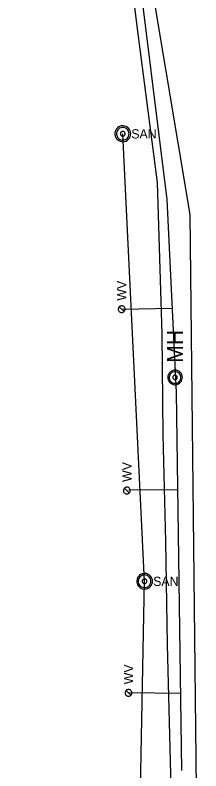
# Model space of a CAD drawing. Extents: x 596028 to 606371, y 330010 to 403088.
# Drawn here: x 604775.5 to 604853.1, y 332049.2 to 332364 of the extents above; entities that cross this region are included whole.
import ezdxf

# ---------------------------------------------------------------- set-up
doc = ezdxf.new("R2010")
doc.units = 0
for name, color, linetype in [('E_UTL_G_UG', 7, 'Continuous'), ('E_UTL_SAN_MH', 7, 'Continuous'), ('E_UTL_SAN_UG', 7, 'Continuous'), ('E_UTL_W', 7, 'Continuous'), ('E_UTL_W_MH', 7, 'Continuous'), ('E_UTL_W_UG', 7, 'Continuous')]:
    doc.layers.add(name, color=color, linetype=linetype)

msp = doc.modelspace()

# ---------------------------------------------------------------- linework, layer by layer
at = {"layer": 'E_UTL_G_UG'}
msp.add_lwpolyline([(604775.55, 331850.28), (604782.88, 331849.84), (604813.11, 331848.32), (604833.71, 331846.3), (604837.08, 331886.64), (604839.03, 331930.43), (604839.41, 331959.55), (604839.41, 331985.27), (604840.59, 332047.8), (604839.11, 332101.83), (604838.47, 332144.72), (604837.35, 332189.15), (604836.96, 332231.16), (604835.01, 332294.2), (604826.46, 332359.31), (604815.87, 332444.5)], dxfattribs=at)
at = {"layer": 'E_UTL_SAN_MH'}
for points in [[(604823.78, 332314.55), (604823.72, 332315.17), (604823.54, 332315.77), (604823.25, 332316.33), (604822.87, 332316.82), (604822.39, 332317.23), (604821.85, 332317.55), (604821.26, 332317.75), (604820.64, 332317.84), (604820.01, 332317.81), (604819.4, 332317.66), (604818.83, 332317.4), (604818.32, 332317.04), (604817.88, 332316.59), (604817.54, 332316.06), (604817.31, 332315.48), (604817.19, 332314.86), (604817.19, 332314.23), (604817.31, 332313.62), (604817.54, 332313.03), (604817.88, 332312.51), (604818.32, 332312.05), (604818.83, 332311.69), (604819.4, 332311.43), (604820.01, 332311.28), (604820.64, 332311.25), (604821.26, 332311.34), (604821.85, 332311.54), (604822.39, 332311.86), (604822.87, 332312.27), (604823.25, 332312.76), (604823.54, 332313.32), (604823.72, 332313.92), (604823.78, 332314.55)], [(604823.12, 332314.55), (604823.07, 332315.05), (604822.93, 332315.53), (604822.7, 332315.97), (604822.39, 332316.37), (604822.01, 332316.7), (604821.57, 332316.95), (604821.1, 332317.11), (604820.6, 332317.18), (604820.1, 332317.16), (604819.61, 332317.04), (604819.16, 332316.83), (604818.75, 332316.54), (604818.4, 332316.18), (604818.13, 332315.76), (604817.94, 332315.29), (604817.85, 332314.8), (604817.85, 332314.29), (604817.94, 332313.8), (604818.13, 332313.34), (604818.4, 332312.91), (604818.75, 332312.55), (604819.16, 332312.26), (604819.61, 332312.05), (604820.1, 332311.93), (604820.6, 332311.91), (604821.1, 332311.98), (604821.57, 332312.14), (604822.01, 332312.4), (604822.39, 332312.72), (604822.7, 332313.12), (604822.93, 332313.56), (604823.07, 332314.05), (604823.12, 332314.55)], [(604821.47, 332314.55), (604821.45, 332314.73), (604821.4, 332314.91), (604821.31, 332315.08), (604821.19, 332315.23), (604821.05, 332315.35), (604820.89, 332315.45), (604820.71, 332315.51), (604820.53, 332315.53), (604820.34, 332315.53), (604820.15, 332315.48), (604819.98, 332315.4), (604819.83, 332315.29), (604819.7, 332315.16), (604819.6, 332315), (604819.53, 332314.82), (604819.49, 332314.64), (604819.49, 332314.45), (604819.53, 332314.27), (604819.6, 332314.09), (604819.7, 332313.93), (604819.83, 332313.8), (604819.98, 332313.69), (604820.15, 332313.61), (604820.34, 332313.57), (604820.53, 332313.56), (604820.71, 332313.58), (604820.89, 332313.64), (604821.05, 332313.74), (604821.19, 332313.86), (604821.31, 332314.01), (604821.4, 332314.18), (604821.45, 332314.36), (604821.47, 332314.55)], [(604832.89, 332128.15), (604832.83, 332128.78), (604832.66, 332129.38), (604832.37, 332129.94), (604831.98, 332130.43), (604831.51, 332130.84), (604830.96, 332131.15), (604830.37, 332131.36), (604829.75, 332131.45), (604829.12, 332131.42), (604828.51, 332131.27), (604827.94, 332131.01), (604827.43, 332130.65), (604827, 332130.19), (604826.66, 332129.67), (604826.43, 332129.08), (604826.31, 332128.47), (604826.31, 332127.84), (604826.43, 332127.22), (604826.66, 332126.64), (604827, 332126.11), (604827.43, 332125.66), (604827.94, 332125.3), (604828.51, 332125.03), (604829.12, 332124.89), (604829.75, 332124.86), (604830.37, 332124.95), (604830.96, 332125.15), (604831.51, 332125.46), (604831.98, 332125.88), (604832.37, 332126.37), (604832.66, 332126.93), (604832.83, 332127.53), (604832.89, 332128.15)], [(604832.23, 332128.15), (604832.19, 332128.65), (604832.04, 332129.13), (604831.81, 332129.58), (604831.5, 332129.97), (604831.13, 332130.3), (604830.69, 332130.55), (604830.22, 332130.72), (604829.72, 332130.79), (604829.22, 332130.77), (604828.73, 332130.65), (604828.27, 332130.44), (604827.87, 332130.15), (604827.52, 332129.78), (604827.25, 332129.36), (604827.06, 332128.9), (604826.97, 332128.4), (604826.97, 332127.9), (604827.06, 332127.41), (604827.25, 332126.94), (604827.52, 332126.52), (604827.87, 332126.16), (604828.27, 332125.87), (604828.73, 332125.66), (604829.22, 332125.54), (604829.72, 332125.52), (604830.22, 332125.59), (604830.69, 332125.75), (604831.13, 332126), (604831.5, 332126.33), (604831.81, 332126.73), (604832.04, 332127.17), (604832.19, 332127.65), (604832.23, 332128.15)], [(604830.58, 332128.15), (604830.57, 332128.34), (604830.51, 332128.52), (604830.43, 332128.69), (604830.31, 332128.84), (604830.17, 332128.96), (604830.01, 332129.05), (604829.83, 332129.11), (604829.64, 332129.14), (604829.45, 332129.13), (604829.27, 332129.09), (604829.1, 332129.01), (604828.95, 332128.9), (604828.82, 332128.76), (604828.71, 332128.61), (604828.64, 332128.43), (604828.61, 332128.25), (604828.61, 332128.06), (604828.64, 332127.87), (604828.71, 332127.7), (604828.82, 332127.54), (604828.95, 332127.4), (604829.1, 332127.3), (604829.27, 332127.22), (604829.45, 332127.17), (604829.64, 332127.16), (604829.83, 332127.19), (604830.01, 332127.25), (604830.17, 332127.35), (604830.31, 332127.47), (604830.43, 332127.62), (604830.51, 332127.78), (604830.57, 332127.97), (604830.58, 332128.15)]]:
    msp.add_lwpolyline(points, dxfattribs=at)
at = {"layer": 'E_UTL_SAN_UG'}
for p, q in [((604829.59, 332128.15), (604820.48, 332314.54)), ((604824.4, 331859.94), (604829.59, 332128.15))]:
    msp.add_line(p, q, dxfattribs=at)
at = {"layer": 'E_UTL_W'}
for points in [[(604820.03, 332242.9), (604819.76, 332242.88), (604819.5, 332242.8), (604819.26, 332242.68), (604819.05, 332242.51), (604818.87, 332242.3), (604818.73, 332242.07), (604818.64, 332241.81), (604818.61, 332241.54), (604818.62, 332241.27), (604818.68, 332241.01), (604818.8, 332240.76), (604818.95, 332240.54), (604819.15, 332240.35), (604819.38, 332240.21), (604819.63, 332240.11), (604819.89, 332240.06), (604820.17, 332240.06), (604820.43, 332240.11), (604820.68, 332240.21), (604820.91, 332240.35), (604821.11, 332240.54), (604821.27, 332240.76), (604821.38, 332241.01), (604821.44, 332241.27), (604821.45, 332241.54), (604821.42, 332241.81), (604821.33, 332242.07), (604821.19, 332242.3), (604821.01, 332242.51), (604820.8, 332242.68), (604820.56, 332242.8), (604820.3, 332242.88), (604820.03, 332242.9)], [(604821.04, 332240.47), (604819.02, 332242.48)], [(604822.2, 332167.37), (604821.93, 332167.35), (604821.67, 332167.27), (604821.43, 332167.15), (604821.22, 332166.98), (604821.04, 332166.77), (604820.9, 332166.54), (604820.81, 332166.28), (604820.78, 332166.01), (604820.79, 332165.74), (604820.85, 332165.48), (604820.97, 332165.23), (604821.12, 332165.01), (604821.32, 332164.82), (604821.55, 332164.68), (604821.8, 332164.58), (604822.06, 332164.53), (604822.34, 332164.53), (604822.6, 332164.58), (604822.85, 332164.68), (604823.08, 332164.82), (604823.28, 332165.01), (604823.44, 332165.23), (604823.55, 332165.48), (604823.61, 332165.74), (604823.62, 332166.01), (604823.59, 332166.28), (604823.5, 332166.54), (604823.36, 332166.77), (604823.18, 332166.98), (604822.97, 332167.15), (604822.73, 332167.27), (604822.47, 332167.35), (604822.2, 332167.37)], [(604823.21, 332164.94), (604821.19, 332166.95)], [(604822.87, 332083.1), (604822.6, 332083.08), (604822.34, 332083), (604822.1, 332082.88), (604821.89, 332082.71), (604821.71, 332082.5), (604821.57, 332082.27), (604821.48, 332082.01), (604821.45, 332081.74), (604821.46, 332081.47), (604821.52, 332081.21), (604821.64, 332080.96), (604821.79, 332080.74), (604821.99, 332080.56), (604822.22, 332080.41), (604822.47, 332080.31), (604822.73, 332080.26), (604823.01, 332080.26), (604823.27, 332080.31), (604823.52, 332080.41), (604823.75, 332080.56), (604823.95, 332080.74), (604824.11, 332080.96), (604824.22, 332081.21), (604824.28, 332081.47), (604824.29, 332081.74), (604824.26, 332082.01), (604824.17, 332082.27), (604824.03, 332082.5), (604823.85, 332082.71), (604823.64, 332082.88), (604823.4, 332083), (604823.14, 332083.08), (604822.87, 332083.1)], [(604823.88, 332080.67), (604821.86, 332082.68)]]:
    msp.add_lwpolyline(points, dxfattribs=at)
at = {"layer": 'E_UTL_W_MH'}
for points in [[(604842.31, 332216.1), (604841.73, 332216.04), (604841.17, 332215.88), (604840.66, 332215.62), (604840.2, 332215.26), (604839.82, 332214.82), (604839.53, 332214.31), (604839.34, 332213.76), (604839.26, 332213.19), (604839.28, 332212.61), (604839.42, 332212.05), (604839.66, 332211.52), (604840, 332211.04), (604840.42, 332210.64), (604840.91, 332210.33), (604841.45, 332210.11), (604842.02, 332210), (604842.6, 332210), (604843.17, 332210.11), (604843.71, 332210.33), (604844.2, 332210.64), (604844.62, 332211.04), (604844.95, 332211.52), (604845.2, 332212.05), (604845.33, 332212.61), (604845.36, 332213.19), (604845.28, 332213.76), (604845.09, 332214.31), (604844.8, 332214.82), (604844.42, 332215.26), (604843.96, 332215.62), (604843.44, 332215.88), (604842.89, 332216.04), (604842.31, 332216.1)], [(604842.31, 332215.49), (604841.84, 332215.44), (604841.4, 332215.31), (604840.99, 332215.1), (604840.62, 332214.81), (604840.32, 332214.46), (604840.08, 332214.06), (604839.93, 332213.62), (604839.87, 332213.16), (604839.89, 332212.7), (604840, 332212.25), (604840.19, 332211.82), (604840.46, 332211.44), (604840.8, 332211.12), (604841.19, 332210.87), (604841.62, 332210.7), (604842.08, 332210.61), (604842.54, 332210.61), (604843, 332210.7), (604843.43, 332210.87), (604843.82, 332211.12), (604844.15, 332211.44), (604844.42, 332211.82), (604844.62, 332212.25), (604844.73, 332212.7), (604844.75, 332213.16), (604844.68, 332213.62), (604844.53, 332214.06), (604844.3, 332214.46), (604843.99, 332214.81), (604843.63, 332215.1), (604843.22, 332215.31), (604842.77, 332215.44), (604842.31, 332215.49)], [(604842.31, 332213.96), (604842.13, 332213.94), (604841.97, 332213.9), (604841.81, 332213.82), (604841.67, 332213.71), (604841.56, 332213.58), (604841.47, 332213.43), (604841.42, 332213.26), (604841.39, 332213.09), (604841.4, 332212.91), (604841.44, 332212.74), (604841.51, 332212.59), (604841.61, 332212.44), (604841.74, 332212.32), (604841.89, 332212.23), (604842.05, 332212.17), (604842.22, 332212.13), (604842.39, 332212.13), (604842.57, 332212.17), (604842.73, 332212.23), (604842.87, 332212.32), (604843, 332212.44), (604843.1, 332212.59), (604843.17, 332212.74), (604843.21, 332212.91), (604843.22, 332213.09), (604843.2, 332213.26), (604843.14, 332213.43), (604843.05, 332213.58), (604842.94, 332213.71), (604842.8, 332213.82), (604842.65, 332213.9), (604842.48, 332213.94), (604842.31, 332213.96)]]:
    msp.add_lwpolyline(points, dxfattribs=at)
at = {"layer": 'E_UTL_W_UG'}
for p, q in [((604848.64, 332280.87), (604812.41, 332497.24)), ((604839.02, 332287.19), (604828.93, 332367.61)), ((604842.95, 332206.74), (604839.02, 332287.19)), ((604853.09, 331867.44), (604848.64, 332280.87)), ((604845.11, 332049.33), (604842.95, 332206.74))]:
    msp.add_line(p, q, dxfattribs=at)
for points in [[(604820.03, 332241.48), (604841.23, 332241.87)], [(604843.5, 332166.28), (604822.95, 332166.13)], [(604844.67, 332081.42), (604822.87, 332081.68)]]:
    msp.add_lwpolyline(points, dxfattribs=at)

# ---------------------------------------------------------------- texts
at = {"layer": 'E_UTL_SAN_MH'}
for p in [(604824.04, 332312.6), (604833.16, 332126.21)]:
    msp.add_text('SAN', height=3.849, dxfattribs=at).set_placement(p)
at = {"layer": 'E_UTL_W'}
for p in [(604821.96, 332245.04), (604824.13, 332169.51), (604824.8, 332085.24)]:
    msp.add_text('WV', height=3.85, rotation=90, dxfattribs=at).set_placement(p)
at = {"layer": 'E_UTL_W_MH'}
msp.add_text('MH', height=6.6, rotation=90, dxfattribs=at).set_placement((604845.61, 332219.16))

doc.saveas('drawing.dxf')
